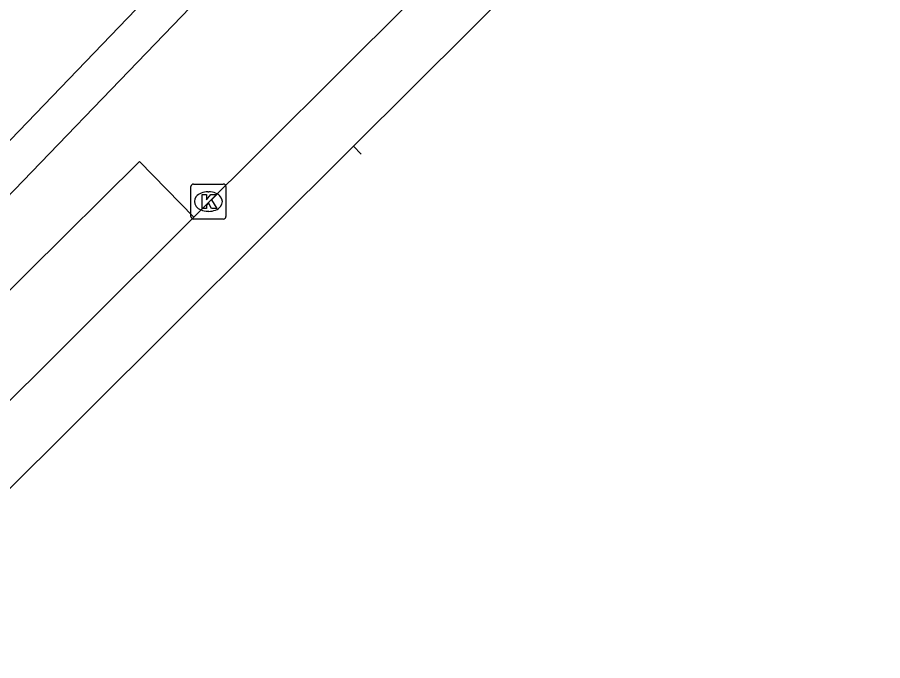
# Model space of a CAD drawing. Extents: x 160107 to 160928, y 382056 to 382918.
# Drawn here: x 160420.34 to 160445.08, y 382133.24 to 382151.63 of the extents above; entities that cross this region are included whole.
import ezdxf

# ---------------------------------------------------------------- set-up
doc = ezdxf.new("R2010")
doc.units = 0
for name, color, linetype in [('IMGEO_Kolk', 7, 'Continuous'), ('IMGEO_Pand', 7, 'Continuous'), ('IMGEO_Rijbaan_lokaal_gesloten', 7, 'Continuous'), ('IMGEO_Rijbaan_lokaal_open', 7, 'Continuous'), ('IMGEO_Voetpad_open', 7, 'Continuous')]:
    doc.layers.add(name, color=color, linetype=linetype)

msp = doc.modelspace()

# ---------------------------------------------------------------- linework, layer by layer
at = {"layer": 'IMGEO_Kolk'}
for p, q in [((160425.373, 382146.861), (160426.225, 382146.861)), ((160425.298, 382145.935), (160425.298, 382146.787)), ((160425.786, 382146.641), (160425.811, 382146.641)), ((160426.299, 382146.787), (160426.299, 382145.935)), ((160426.225, 382145.861), (160425.373, 382145.861)), ((160425.809, 382146.081), (160425.784, 382146.081))]:
    msp.add_line(p, q, dxfattribs=at)
for points in [[(160425.373, 382146.861), (160426.225, 382146.861)], [(160425.298, 382145.935), (160425.298, 382146.787)], [(160426.299, 382146.787), (160426.299, 382145.935)], [(160425.619, 382146.561), (160425.742, 382146.561), (160425.742, 382146.41), (160425.872, 382146.561), (160426.036, 382146.561), (160425.89, 382146.41), (160426.043, 382146.161), (160425.891, 382146.161), (160425.806, 382146.325), (160425.742, 382146.258), (160425.742, 382146.161), (160425.619, 382146.161), (160425.619, 382146.561)], [(160426.225, 382145.861), (160425.373, 382145.861)]]:
    msp.add_lwpolyline(points, dxfattribs=at)
for centre, start, end in [((160425.375, 382146.785), 91.552, 178.448), ((160425.375, 382146.785), 91.552, 178.448), ((160426.223, 382146.785), 1.552, 88.448), ((160426.223, 382146.785), 1.552, 88.448), ((160425.375, 382145.937), 181.552, 268.448), ((160425.375, 382145.937), 181.552, 268.448), ((160426.223, 382145.937), 271.552, 358.448), ((160426.223, 382145.937), 271.552, 358.448)]:
    msp.add_arc(centre, 0.0765, start, end, dxfattribs=at)
for centre, major_axis, ratio, start_param, end_param in [((160425.785, 382146.361), (-0.387, 0.002), 0.722429, 4.712389, 7.853982), ((160425.81, 382146.361), (-0.39, 0.002), 0.717154, 1.570796, 4.712389)]:
    msp.add_ellipse(centre, major_axis=major_axis, ratio=ratio, start_param=start_param, end_param=end_param, dxfattribs=at)
at = {"layer": 'IMGEO_Pand'}
msp.add_lwpolyline([(160413.69, 382141.431), (160428.264, 382156.579), (160420.866, 382163.86), (160416.345, 382166.31)], dxfattribs=at)
at = {"layer": 'IMGEO_Rijbaan_lokaal_gesloten'}
for points in [[(160431.547, 382152.051), (160425.387, 382145.918)], [(160393.9, 382111.993), (160393.866, 382112.025), (160429.946, 382147.939)], [(160425.387, 382145.918), (160412.659, 382133.242)]]:
    msp.add_lwpolyline(points, dxfattribs=at)
at = {"layer": 'IMGEO_Rijbaan_lokaal_open'}
for points in [[(160445.076, 382162.993), (160429.946, 382147.939)], [(160429.946, 382147.939), (160430.168, 382147.718)]]:
    msp.add_lwpolyline(points, dxfattribs=at)
at = {"layer": 'IMGEO_Voetpad_open'}
for points in [[(160429.817, 382156.626), (160414.457, 382140.689), (160413.69, 382141.431)], [(160412.659, 382133.242), (160411.053, 382134.853), (160423.831, 382147.506), (160425.387, 382145.918)]]:
    msp.add_lwpolyline(points, dxfattribs=at)

doc.saveas('drawing.dxf')
